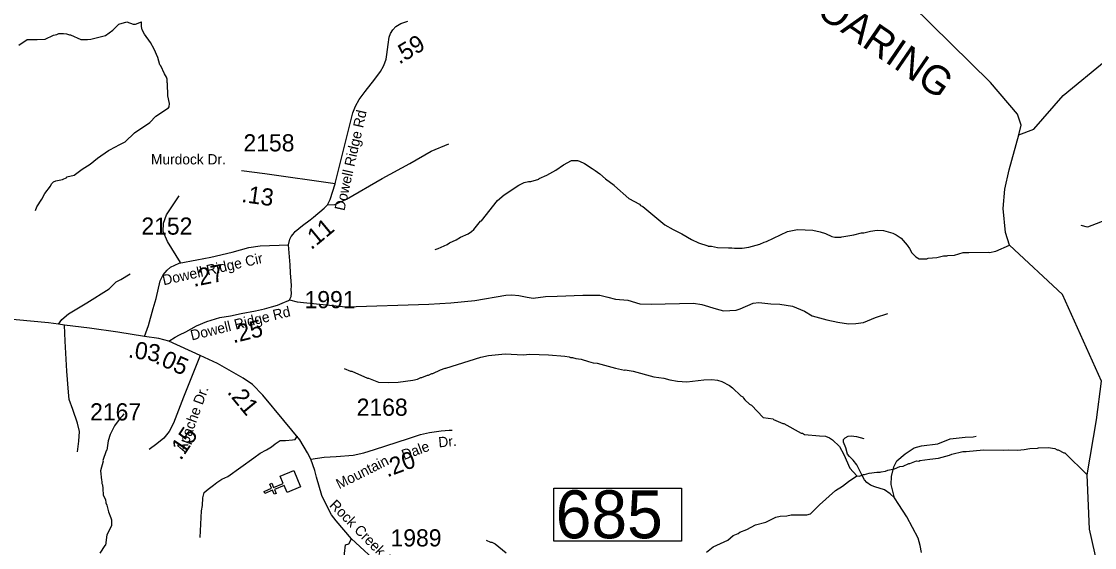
# Model space of a CAD drawing. Extents: x 1248089 to 1457196, y 820910 to 988753.
# Drawn here: x 1393514 to 1401339, y 907996 to 911831 of the extents above; entities that cross this region are included whole.
import ezdxf

# ---------------------------------------------------------------- set-up
doc = ezdxf.new("R2010")
doc.units = 0
for name, color, linetype in [('Exist Cultural Church CELL', 7, 'Continuous'), ('Exist Hydrographic Creek Single Shore', 7, 'Continuous'), ('Exist Hydrographic Misc Water Feature', 7, 'Continuous'), ('Exist Hydrographic River Shore', 7, 'Continuous'), ('Exist Hydrographic River Shore Label', 7, 'Continuous'), ('Exist Road Non-System Type 51', 7, 'Continuous'), ('Exist Road Secondary Structure Standard Bridge Number Label', 7, 'Continuous'), ('Exist Road Secondary Type 51 Attributed', 7, 'Continuous'), ('Exist Road Secondary Type 51 Label', 7, 'Continuous'), ('Prop GRAU CAT1 Cell', 7, 'Continuous'), ('Prop Lane Lines', 7, 'Continuous')]:
    doc.layers.add(name, color=color, linetype=linetype)

msp = doc.modelspace()

# ---------------------------------------------------------------- linework, layer by layer
at = {"layer": 'Exist Cultural Church CELL'}
msp.add_lwpolyline([(1395451.7, 908396.4), (1395429.7, 908448.9), (1395359.4, 908419.5), (1395371.8, 908390), (1395357, 908383.8), (1395344.7, 908413.3), (1395289.2, 908390.1), (1395283, 908404.9), (1395338.5, 908428.1), (1395326.2, 908457.6), (1395340.9, 908463.8), (1395353.3, 908434.3), (1395423.5, 908463.6), (1395401.4, 908516.9), (1395499.6, 908557.9), (1395550, 908437.4)], close=True, dxfattribs=at)
at = {"layer": 'Exist Hydrographic Creek Single Shore'}
msp.add_lwpolyline([(1400787, 911005.4), (1400895.9, 911045.9), (1401110, 911291), (1401424.1, 911548)], dxfattribs=at)
at = {"layer": 'Exist Hydrographic Misc Water Feature'}
for points in [[(1393494, 911657.4), (1393554.9, 911700), (1393628.9, 911698.4), (1393687, 911701), (1393747.6, 911729.7), (1393771.7, 911735.2), (1393787.8, 911742.9), (1393819.9, 911744.1), (1393841.9, 911741.6), (1393863.7, 911733.1), (1393871.7, 911733), (1393947, 911699.4), (1393994.9, 911698.3), (1394019, 911701.8), (1394127.6, 911727.4), (1394180.4, 911766.1), (1394223.4, 911811.2), (1394281.8, 911827.9), (1394329.4, 911810.8), (1394345.4, 911810.5), (1394389.8, 911827.8)], [(1393615.8, 910451.5), (1393626.4, 910479.1), (1393663.6, 910536.3), (1393684.5, 910575.8), (1393725.7, 910630.9), (1393734, 910646.7), (1393748.4, 910660.4), (1393764.5, 910668), (1393812.8, 910679), (1393845.1, 910694.2), (1393845.2, 910698.2), (1393897.4, 910709), (1393956, 910753.3), (1394015.2, 910790.4), (1394068.2, 910833.2), (1394149.4, 910889.3), (1394205.9, 910918.2), (1394222.2, 910929.7), (1394270.7, 910952.7), (1394338.2, 911019.1), (1394451.5, 911095), (1394494.9, 911139.6), (1394586.2, 911201.5), (1394592.4, 911209.4), (1394592.9, 911233.4), (1394582.1, 911289.6), (1394580.1, 911377.6), (1394576.2, 911385.7), (1394576.7, 911409.7), (1394573.1, 911425.7), (1394557.6, 911450.1), (1394530.9, 911506.5), (1394523, 911514.7), (1394508.1, 911567), (1394481.4, 911627.6), (1394454.5, 911676.1), (1394411.8, 911737), (1394394.5, 911769.4), (1394389.1, 911793.5), (1394389.8, 911827.8)], [(1396529.9, 910167.2), (1396554.1, 910174.7), (1396618.8, 910205.3), (1396635, 910217), (1396683.6, 910239.8), (1396716, 910259.1), (1396772.5, 910281.9), (1396796.9, 910299.3), (1396813.2, 910312.9), (1396862.5, 910375.8), (1396868.1, 910378), (1396985.7, 910525), (1397034.6, 910565.9), (1397140.2, 910637.5), (1397180.6, 910656.6), (1397212.8, 910663.9), (1397228.8, 910663.6), (1397287.2, 910680.3), (1397289.3, 910686.2), (1397345.8, 910709), (1397410.7, 910747.5), (1397467.9, 910786.6), (1397524.2, 910817), (1397570.1, 910815.9), (1397584.1, 910811.6), (1397619.8, 910794.8), (1397674.9, 910757.7), (1397698.6, 910745.2), (1397732.1, 910720.4), (1397773.3, 910683.6), (1397836.3, 910638.2), (1397838.5, 910633.1), (1397942.2, 910539.9), (1398021.4, 910498.2), (1398029.1, 910490), (1398044.9, 910481.7), (1398206.1, 910348.2), (1398265.4, 910312.9), (1398328.7, 910283.5), (1398399.8, 910242), (1398451.2, 910216.9), (1398519.4, 910194.4)], [(1398519.4, 910194.4), (1398522.7, 910193.3), (1398546.7, 910192.8), (1398590.6, 910183.8), (1398670.4, 910180.1), (1398694.5, 910181.5), (1398714.4, 910177.1), (1398770.4, 910177.8), (1398818.6, 910184.8), (1398899.1, 910207), (1398931.4, 910222.3), (1398947.5, 910225.9), (1399101.1, 910298.5), (1399173.4, 910314.9), (1399285.4, 910310.4), (1399339.1, 910297.3), (1399376.8, 910284.4), (1399424.4, 910263.3), (1399444.3, 910258.9), (1399488.3, 910258), (1399496.4, 910261.8), (1399584.7, 910275.8), (1399641, 910290.6), (1399656.9, 910290.2), (1399705.2, 910301.1), (1399753.4, 910308.1), (1399799.4, 910307.1), (1399869, 910287.5), (1399892.7, 910275), (1399928.1, 910250.3), (1399973, 910199.2), (1399990.5, 910174.9), (1400005.8, 910144.6), (1400037.2, 910113.9), (1400060.9, 910101.4), (1400116.9, 910100.2), (1400125, 910104), (1400189.2, 910110.6), (1400237.3, 910121.5), (1400261.3, 910121), (1400269.4, 910124.8), (1400317.5, 910127.8), (1400381.9, 910146.3), (1400422, 910147.5), (1400564.3, 910149.9), (1400572.2, 910145.7), (1400618.5, 910156.1), (1400720, 910199.1)], [(1395867.1, 909300.4), (1395914.6, 909281.4), (1395922.6, 909281.2), (1396037.6, 909230.7), (1396045.6, 909230.6), (1396116.9, 909200.9), (1396189.3, 909198.5), (1396260.1, 909201.4), (1396369.2, 909215.4), (1396401.4, 909222.7), (1396425.6, 909234.2), (1396433.6, 909234), (1396474, 909253), (1396482, 909252.9), (1396506.3, 909264.3), (1396514.3, 909264.2), (1396570.9, 909291), (1396603.1, 909302.2), (1396609.2, 909304.1), (1396865, 909382.4), (1396921.2, 909395.1), (1397041.5, 909408.5), (1397173.4, 909401.6), (1397221.4, 909404.5), (1397357.4, 909401.5), (1397477.1, 909390.8), (1397509.1, 909386.1), (1397517, 909382), (1397533, 909381.6), (1397556.8, 909373.1), (1397596.7, 909368.3), (1397648.4, 909351.1), (1397684.1, 909342.3), (1397712.1, 909339.7), (1397847.3, 909302.7), (1397911, 909289.3), (1397916.7, 909290.9), (1397974.9, 909281.9), (1398126, 909240.6), (1398197.8, 909231.1), (1398241.5, 909218.1), (1398297.4, 909208.8), (1398365.2, 909203.4), (1398491.1, 909218.2), (1398549.6, 909221.2), (1398589.5, 909216.4), (1398621.3, 909205.8), (1398676.7, 909176.5), (1398698.3, 909160), (1398759, 909102.7), (1398774.9, 909094.4), (1398778.7, 909084.4), (1398790.4, 909072.1), (1398823.7, 909041.3), (1398837.6, 909033), (1398923.6, 908943.2), (1398995.5, 908933.7), (1398999.3, 908929.6), (1399066.7, 908900), (1399074.7, 908899.9), (1399201.1, 908829.2), (1399209.1, 908829), (1399225, 908820.7), (1399333.1, 908810.6), (1399377.4, 908807.1), (1399407.5, 908795), (1399428.1, 908780.2), (1399479.1, 908731.1), (1399511.4, 908672.8), (1399555.7, 908573.5), (1399607, 908517.8)], [(1394259.7, 908970.1), (1394249.3, 908954.4), (1394233, 908938.7), (1394193.7, 908883.6), (1394160.4, 908820.4), (1394147.4, 908772.7), (1394137.9, 908704.9), (1394131.8, 908701.1), (1394108.2, 908629.7), (1394109.3, 908625), (1394090.2, 908554.1), (1394097.2, 908486), (1394101, 908477.9), (1394100.5, 908461.9), (1394104.4, 908453.8), (1394107.8, 908425.7), (1394110.8, 908377.8), (1394126.1, 908345.5), (1394129.6, 908321.4), (1394137.2, 908305.2), (1394148.1, 908257), (1394167.2, 908212.6), (1394170.9, 908196.5), (1394170, 908156.6), (1394161.4, 908134.8), (1394136.5, 908089.4), (1394126.9, 908013.6), (1394121.6, 908011.3), (1394085.6, 907954.5)], [(1399607, 908517.8), (1399622.4, 908516.1), (1399638.5, 908519.7), (1399654.7, 908527.3), (1399662.7, 908527.1), (1399694.9, 908538.4), (1399751.1, 908545.2), (1399775.1, 908544.7), (1399783.2, 908548.5), (1399815.2, 908551.7), (1399831.3, 908559.4), (1399879.6, 908570.3), (1399919.9, 908585.5), (1399944, 908588.9), (1399984.4, 908608), (1399992.4, 908607.8), (1400040.9, 908626.8), (1400056.9, 908626.4), (1400064.9, 908630.2), (1400137.2, 908640.6), (1400201.4, 908647.2), (1400281.8, 908669.4), (1400297.9, 908677), (1400378.4, 908695.3), (1400402.4, 908694.8), (1400530.7, 908707.9), (1400674.6, 908704.7), (1400714.7, 908707.8), (1400778.7, 908706.5), (1400826.8, 908709.3), (1400866.9, 908716.5), (1400922.9, 908719.2), (1400931, 908723.1), (1401001.2, 908725.5), (1401050.9, 908716.4), (1401066.8, 908708.1), (1401074.8, 908707.9), (1401114.3, 908687), (1401122.3, 908686.9), (1401286, 908526.5)], [(1398510.2, 907960.9), (1398559.1, 907999.8), (1398664.2, 908049.5), (1398704.9, 908084.5), (1398741.2, 908097.8), (1398753.4, 908107.5), (1398803, 908126.4), (1398866.6, 908160.9), (1398942, 908181.6), (1399015.9, 908217.6), (1399048, 908224.9), (1399096.1, 908227.9), (1399128.2, 908235.1), (1399240.3, 908234.6), (1399268.4, 908242), (1399333.8, 908306.5), (1399450.2, 908411.9), (1399500.8, 908442.8), (1399545.6, 908477.7), (1399607, 908517.8)], [(1396903.9, 908050.3), (1396935.7, 908035.6), (1396943.7, 908035.4), (1396967.4, 908022.9), (1397049.9, 907957.2)]]:
    msp.add_lwpolyline(points, dxfattribs=at)
at = {"layer": 'Exist Hydrographic River Shore'}
for points in [[(1400787, 911005.4), (1400803.7, 911075.3), (1400777.1, 911155), (1400580.8, 911386.9), (1399717, 912235.6), (1399524.6, 912341.7), (1399210.5, 912498.8), (1399078, 912609.1), (1398359.7, 913977.2), (1398245.8, 914213), (1398057.3, 914558.8), (1397943.5, 914798.4)], [(1402145, 905708.9), (1401737.1, 906659), (1401657.2, 906908), (1401583, 907145), (1401440, 907515.6), (1401303, 908129), (1401286, 908526.5), (1401353, 908925.8), (1401390.8, 909209.2), (1401280, 909452.4), (1401106.5, 909840.5), (1400720, 910199.1), (1400688.9, 910291.6), (1400674.1, 910466.2), (1400685.9, 910607.7), (1400717.3, 910749.1), (1400787, 911005.4)]]:
    msp.add_lwpolyline(points, dxfattribs=at)
at = {"layer": 'Exist Road Non-System Type 51'}
for points in [[(1395745.7, 910494.7), (1395798.5, 910496.7), (1395884.2, 910535.8), (1396144.3, 910685), (1396345.7, 910796.3), (1396502.4, 910885.9), (1396629.6, 910938.8)], [(1401791.3, 910829.6), (1401788.9, 910788.1), (1401776.7, 910761.3), (1401705.9, 910700.3), (1401562, 910546.5), (1401510.8, 910470.8), (1401498.6, 910441.5), (1401454.7, 910414.6), (1401430.3, 910387.8), (1401352.2, 910356.1), (1401288.8, 910331.7), (1401242.5, 910343.9)], [(1394673.3, 910073), (1394580.3, 910226.2), (1394547.2, 910298.3), (1394550.2, 910361.4), (1394571.2, 910421.5), (1394664.3, 910559.7)], [(1393784.9, 909624), (1393808, 909657.6), (1393856.2, 909699.6), (1393991.8, 909778.6), (1394154, 909880.7), (1394204.4, 909932.6), (1394238, 909949.8), (1394307.1, 909991.9)], [(1395469.2, 909802.5), (1395525.7, 909787.9), (1395878.8, 909750.7), (1396483.8, 909769.2), (1396645.4, 909778.4), (1396820.9, 909796.9), (1397047.3, 909835.9), (1397089.9, 909838.6), (1397140.5, 909833.3), (1397201.8, 909819.9), (1397244.5, 909814.6), (1397335.1, 909825.3), (1397420.3, 909827.9), (1397608.6, 909835.8), (1397731.2, 909835.8), (1397789.8, 909819.8), (1397845.8, 909806.5), (1397936.4, 909798.5), (1398024.3, 909771.8), (1398106.9, 909769.2), (1398416, 909777.2), (1398476, 909766.7), (1398579.9, 909734.7), (1398633.2, 909721.4), (1398726.5, 909726.7), (1398755.8, 909734.7), (1398849.1, 909777.4), (1398891.7, 909782.7), (1398979.6, 909772), (1399043.6, 909769.4), (1399136.8, 909756), (1399224.8, 909718.7), (1399280.7, 909684.1), (1399387.3, 909654.7), (1399467.3, 909638.7), (1399544.5, 909625.4), (1399597.8, 909628.1), (1399653.8, 909636.1), (1399741.7, 909673.4), (1399832.3, 909702.7)], [(1393922.4, 908692.8), (1393933.5, 908770.1), (1393937.9, 908840.8), (1393922.4, 908902.6), (1393889.3, 909002), (1393862.8, 909074.9), (1393856.2, 909127.9), (1393845.2, 909280.3), (1393831.9, 909501.1), (1393828.1, 909617.9)], [(1394816.9, 908068.1), (1394826.6, 908263.8), (1394833.3, 908301.7), (1394837, 908357.9), (1394846.7, 908396.1), (1394875.2, 908421.9), (1394915.1, 908450.3), (1394940, 908469), (1394974.7, 908493), (1395020.2, 908514.1), (1395209.3, 908650.3), (1395256, 908683.4), (1395300.5, 908708.3), (1395337, 908729.6), (1395364.7, 908751.5), (1395401.6, 908774.9), (1395438.5, 908776.4), (1395489.9, 908779.6), (1395509.2, 908782.7), (1395526.8, 908809.1)], [(1400076.3, 907958.9), (1400068, 908010.5), (1400052.6, 908064.4), (1399971.7, 908218.6), (1399911.5, 908310.3), (1399880.8, 908358.4), (1399849.5, 908386.5), (1399807, 908415.2), (1399738.4, 908438.1), (1399705.4, 908450.7), (1399678.2, 908470.2), (1399662.8, 908488.5), (1399647.5, 908516), (1399633.3, 908544.7), (1399606.7, 908599.1), (1399579.6, 908633.5), (1399552.4, 908658.7), (1399537.1, 908677.1), (1399525.2, 908721.8), (1399507.5, 908764.2), (1399508.7, 908782.5), (1399521.7, 908796.3), (1399541.8, 908807.8), (1399565.4, 908810.1), (1399603.2, 908804.3), (1399630.4, 908798.6), (1399656.4, 908790.6)], [(1399880.8, 908358.4), (1399855.1, 908456.3), (1399857.8, 908512.3), (1399876.4, 908584.3), (1399897.7, 908626.9), (1399959, 908677.6), (1400023, 908722.9), (1400076.3, 908736.3), (1400196.2, 908752.3), (1400286.8, 908786.9), (1400396, 908800.3), (1400454.7, 908802.9), (1400476.7, 908808.4)], [(1395753, 907372.9), (1395795.4, 907476.4), (1395830, 907559), (1395843.3, 907604.4), (1395864.6, 907641.7), (1395870, 907839), (1395870, 907951), (1395878, 908015), (1395901.9, 908023), (1395921.3, 908058)]]:
    msp.add_lwpolyline(points, dxfattribs=at)
at = {"layer": 'Exist Road Secondary Structure Standard Bridge Number Label'}
msp.add_lwpolyline([(1397397.4, 908427.3), (1398326.4, 908427.3), (1398326.4, 908043.2), (1397397.4, 908043.2)], close=True, dxfattribs=at)
at = {"layer": 'Exist Road Secondary Type 51 Attributed'}
for points in [[(1395801.1, 910647.4), (1395803.8, 910658.6), (1395847.2, 910835), (1395898.2, 911039.2), (1395929.7, 911163.4), (1395949.2, 911213.6), (1395975.8, 911262.5), (1396020.6, 911320.8), (1396091.9, 911410.4), (1396131.8, 911465.3), (1396154.1, 911504.7), (1396163.9, 911529.1), (1396173.7, 911556.2), (1396179.3, 911588.8), (1396189.1, 911662.1), (1396196.1, 911715), (1396204.5, 911742.2), (1396221.3, 911770.7), (1396244.3, 911793), (1396280.7, 911814.8), (1396331, 911832.4)], [(1395801.1, 910647.4), (1395288.5, 910719.2), (1395118.9, 910742.3)], [(1395462.6, 910202.6), (1395472.4, 910243.3), (1395481.5, 910263), (1395494.4, 910280.4), (1395511.1, 910299.2), (1395563.7, 910342.8), (1395619.9, 910383.8), (1395644.5, 910404.2), (1395721.2, 910469.3), (1395745.7, 910494.7), (1395765.7, 910531.9), (1395801.1, 910647.4)], [(1394410.9, 909535), (1394440.3, 909613.7), (1394475.2, 909738.5), (1394495.5, 909810.2), (1394526.3, 909939.6), (1394548.7, 909984.8), (1394576.6, 910018.7), (1394601.8, 910039.1), (1394663.3, 910067.6), (1394794.1, 910094.1), (1394894.8, 910113.1), (1395050.7, 910147.7), (1395172.4, 910182.9), (1395254.9, 910195.2), (1395462.6, 910202.6)], [(1394588.7, 909500.6), (1394635.8, 909528.3), (1394667.1, 909546.3), (1394712.9, 909568.8), (1394791.5, 909610.8), (1394866.7, 909642.3), (1394961.1, 909672.9), (1395038.8, 909685.3), (1395116.6, 909700.7), (1395221.8, 909721.4), (1395285.9, 909736.7), (1395337.8, 909749.5), (1395382.2, 909762.1), (1395416.1, 909775.9), (1395461.1, 909795.8), (1395469.2, 909802.5), (1395479.9, 909826.3), (1395483.2, 909853.6), (1395480.9, 909875.4), (1395483.5, 909903.4), (1395482.2, 909939.4), (1395477.3, 909995.6), (1395472.6, 910057.7), (1395462.6, 910202.6)], [(1394410.9, 909535), (1394216.4, 909565.3), (1394010.8, 909595), (1393828.1, 909617.9), (1393784.9, 909624), (1393712.1, 909633.8), (1393371.8, 909665.8)], [(1394588.7, 909500.6), (1394517.1, 909518.9), (1394410.9, 909535)], [(1394816.5, 909394.5), (1394588.7, 909500.6)], [(1394816.5, 909394.5), (1394694.8, 909090.9), (1394623.5, 908902.4), (1394591.4, 908842.6), (1394552.3, 908792), (1394501.7, 908750.6), (1394446.6, 908709.2)], [(1395623.8, 908639.3), (1395601.3, 908686.4), (1395543.5, 908781.4), (1395426.6, 908922.3), (1395274.6, 909106.3), (1395199.5, 909183.2), (1395130.9, 909231.1), (1394944.4, 909336.7), (1394816.5, 909394.5)], [(1395623.8, 908639.3), (1395722.5, 908653.5), (1395808.4, 908659.6), (1395933.2, 908670.1), (1396011.4, 908686.2), (1396089.5, 908711.5), (1396337.6, 908789.7), (1396424.9, 908819.6), (1396490.1, 908834), (1396575.8, 908845.3), (1396632, 908851.5), (1396654.7, 908851.8)], [(1396696.3, 907103.6), (1396670.6, 907114.7), (1396637.7, 907160.3), (1396581.8, 907285.8), (1396538.7, 907388.6), (1396515.4, 907443.9), (1396486, 907491.4), (1396446.3, 907542.4), (1396374, 907630), (1396136.2, 907859.3), (1395921.3, 908058), (1395808.2, 908189.3), (1395775.6, 908233.4), (1395739.4, 908303.4), (1395705.7, 908376), (1395665.2, 908509.3), (1395653.3, 908557), (1395623.8, 908639.3)]]:
    msp.add_lwpolyline(points, dxfattribs=at)

# ---------------------------------------------------------------- texts
at = {"layer": 'Exist Hydrographic River Shore Label'}
msp.add_text('ROARING', height=210, rotation=325.63594, dxfattribs=at).set_placement((1399132.5, 911997.8))
at = {"layer": 'Exist Road Secondary Structure Standard Bridge Number Label'}
msp.add_text('685', height=350, dxfattribs=at).set_placement((1397409.9, 908062.9))
at = {"layer": 'Exist Road Secondary Type 51 Label'}
for s, rotation, p in [('Dowell Ridge Rd', 77.34553, (1395869.1, 910446.6)), ('Dowell Ridge Cir', 12.70572, (1394551.1, 909907)), ('Dowell Ridge Rd', 13.8302, (1394756.3, 909504.6)), ('Apache Dr.', 70.16147, (1394709.7, 908684.3)), ('Dr.', 4.97325, (1396557.6, 908725.4)), ('Dale', 20.16156, (1396303.1, 908633)), ('Mountain', 26.58131, (1395831.3, 908419.5)), ('Rock Creek Church Rd', 314.63146, (1395755.5, 908299.8))]:
    msp.add_text(s, height=75, rotation=rotation, dxfattribs=at).set_placement(p)
msp.add_text('Murdock Dr.', height=75, dxfattribs=at).set_placement((1394458.7, 910788.5))
at = {"layer": 'Prop GRAU CAT1 Cell'}
for s, rotation, p in [('.59', 30.84329, (1396269.4, 911515.4)), ('.13', 352.01809, (1395114.2, 910515.4)), ('.11', 39.64975, (1395627.6, 910161.7)), ('.27', 11.44036, (1394770.8, 909895.5)), ('.25', 13.73912, (1395058.7, 909484)), ('.03', 351.40586, (1394287.9, 909382.4)), ('.05', 336.20508, (1394483, 909341)), ('.21', 309.54497, (1395009.9, 909126.4)), ('.15', 56.32824, (1394676.2, 908625.3)), ('.20', 20.16156, (1396181.6, 908506.8))]:
    msp.add_text(s, height=125, rotation=rotation, dxfattribs=at).set_placement(p)
at = {"layer": 'Prop Lane Lines'}
for s, p in [('2158', (1395133.3, 910883.5)), ('2152', (1394388.7, 910276.5)), ('1991', (1395578.7, 909740.4)), ('2167', (1394015, 908922.4)), ('2168', (1395958.7, 908956.3)), ('1989', (1396205.6, 908003.7))]:
    msp.add_text(s, height=125, dxfattribs=at).set_placement(p)

doc.saveas('drawing.dxf')
